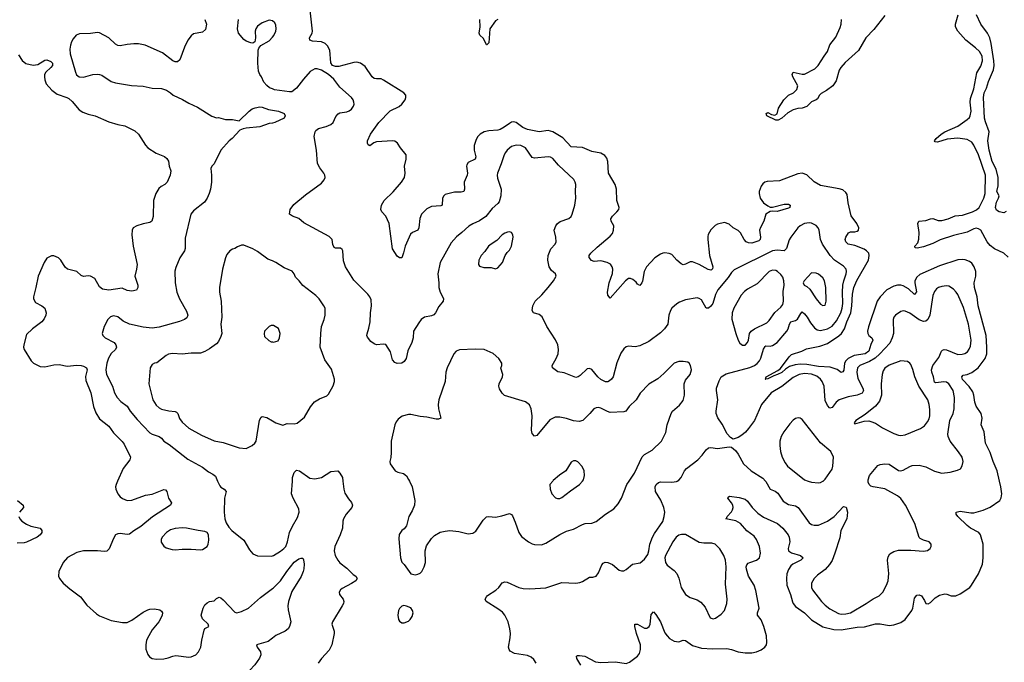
# Model space of a CAD drawing. Header units: inches. Extents: x 2057696 to 2160536, y 827480 to 1016834.
# Tile 393 of 422: x 2117791 to 2126395, y 988418 to 994029. Entities that reach past the tile are written whole.
import ezdxf

# ---------------------------------------------------------------- set-up
doc = ezdxf.new("R2010")
doc.units = ezdxf.units.IN
doc.header["$MEASUREMENT"] = 0
for name, color, linetype in [('C1918', 7, 'Continuous'), ('C1919', 7, 'Continuous'), ('C1928', 7, 'Continuous'), ('C1929', 7, 'Continuous')]:
    doc.layers.add(name, color=color, linetype=linetype)

msp = doc.modelspace()

# ---------------------------------------------------------------- linework, layer by layer
at = {"layer": 'C1918', "color": 5}
for points, elevation in [([(2118646.4, 990000), (2118633, 989970), (2118628.2, 989950), (2118632.4, 989930), (2118648.5, 989890), (2118670, 989863), (2118690, 989847), (2118730, 989830.3), (2118770, 989833.1), (2118890, 989878), (2118950, 989886), (2119050, 989925.5), (2119064.5, 989924.5), (2119078, 989910), (2119092.2, 989850), (2119118.4, 989810), (2119110.5, 989790), (2118952.2, 989687.8), (2118850, 989603), (2118790, 989566.6), (2118750, 989535.4), (2118730, 989533.5), (2118670, 989541.3), (2118650, 989539.7), (2118630, 989529.6), (2118610, 989498), (2118572.3, 989407.7), (2118552.6, 989387.4), (2118530, 989383.8), (2118470, 989390.7), (2118350, 989389.8), (2118290, 989375.3), (2118210, 989332.6), (2118172, 989288), (2118134.6, 989210), (2118131.4, 989170), (2118139.1, 989150), (2118170, 989109.1), (2118230, 989058), (2118323.8, 988990), (2118377.7, 988917.7), (2118461.8, 988841.8), (2118490, 988823.1), (2118590, 988782.3), (2118690, 988765.7), (2118730, 988765.7), (2118770, 988786.5), (2118870, 988856.9), (2118910, 988876.5), (2118930, 988882.3), (2118970, 988884.2), (2119015.4, 988875.4), (2119030, 988864), (2119038.4, 988850), (2119035.8, 988830), (2119020.3, 988790), (2119008.5, 988770), (2118950, 988702), (2118918.6, 988650), (2118900.7, 988610), (2118893.6, 988570), (2118893.8, 988533.8), (2118910, 988484.9), (2118926.7, 988466.7), (2118950, 988452), (2118986.4, 988446.4), (2119052, 988448), (2119090, 988456.5), (2119130, 988472.4), (2119155.9, 988475.9), (2119270, 988462.8), (2119290, 988464.9), (2119330, 988483.8), (2119353.6, 988510), (2119374, 988550), (2119381.7, 988610), (2119402, 988698), (2119410, 988712.2), (2119445.2, 988730), (2119436.9, 988750), (2119390, 988798.7), (2119377.7, 988830), (2119393.3, 988890), (2119410, 988920.5), (2119430, 988938), (2119450, 988947.7), (2119490, 988954), (2119510, 988974.8), (2119533.6, 988986.4), (2119550, 988981.6), (2119570, 988963.8), (2119670, 988855.5), (2119690, 988848.5), (2119730, 988860.3), (2119790, 988891.8), (2119895.3, 988984.7), (2120000, 989061.1)], 420), ([(2119521, 990000), (2119539.1, 989959.1), (2119548.2, 989948.2), (2119578.8, 989930), (2119594.9, 989910), (2119582, 989850), (2119578, 989730), (2119584.4, 989670), (2119595.6, 989635.6), (2119618.5, 989598.6), (2119645.5, 989570), (2119750, 989483), (2119799, 989399), (2119830, 989364.9), (2119870, 989346), (2119990, 989344.4), (2120000, 989347.4)], 440), ([(2117771.9, 989831.9), (2117823, 989790), (2117825.5, 989770), (2117790.5, 989730)], 380), ([(2117783.8, 989690), (2117793, 989670), (2117811.5, 989651.5), (2117850, 989625.2), (2117890, 989607.7), (2117970, 989590.3), (2117984.2, 989570), (2117983.6, 989550), (2117971.3, 989530), (2117944.9, 989510), (2117850, 989466.4), (2117830, 989461.2), (2117770, 989458.6)], 380), ([(2120000, 988628.6), (2119962, 988598), (2119860.7, 988570), (2119867, 988550), (2119896.1, 988510), (2119898.2, 988481.8), (2119885.6, 988454.4), (2119844.8, 988395.2), (2119802, 988350), (2119796.3, 988330), (2119808, 988290), (2119854.2, 988214.2), (2119874.8, 988190), (2119930, 988153.4), (2120000, 988121)], 420)]:
    msp.add_lwpolyline(points, dxfattribs=dict(at, elevation=elevation))
at = {"layer": 'C1918', "color": 5, "elevation": 440}
msp.add_lwpolyline([(2119210, 989592.4), (2119150, 989585.1), (2119110, 989573.3), (2119074.4, 989550), (2119035.3, 989510), (2119027.4, 989490), (2119026.5, 989466.5), (2119050, 989430.5), (2119070, 989418.4), (2119122.9, 989402.9), (2119150, 989400.4), (2119210, 989406.4), (2119290, 989406.4), (2119370, 989399.3), (2119390, 989403.8), (2119429.2, 989430), (2119438, 989450), (2119444.7, 989484.7), (2119442, 989530), (2119428.7, 989550), (2119410, 989561.2), (2119350, 989567.6), (2119250, 989589.7)], close=True, dxfattribs=at)
at = {"layer": 'C1919', "color": 5}
for points, elevation in [([(2119410.4, 994030), (2119423.1, 993990), (2119415.8, 993944.2), (2119390, 993920.7), (2119310, 993905.2), (2119290, 993889.2), (2119261.6, 993850), (2119230.4, 993790), (2119190, 993678), (2119170, 993662), (2119150, 993661.2), (2119130, 993669), (2119039.1, 993739.1), (2118886.9, 993806.9), (2118830, 993817.7), (2118790, 993819.1), (2118730, 993812.8), (2118670, 993799.5), (2118650, 993802), (2118630, 993814.5), (2118569.3, 993870), (2118490, 993915.1), (2118470, 993918), (2118410, 993909.5), (2118313.7, 993906.3), (2118285.8, 993894.2), (2118258, 993862), (2118243.9, 993836.1), (2118234.6, 993805.4), (2118229, 993771), (2118232.2, 993730), (2118277.7, 993570), (2118288.7, 993548.7), (2118310.2, 993530.2), (2118350, 993526.7), (2118430, 993549.2), (2118470, 993554), (2118490, 993551.6), (2118510, 993543.7), (2118590, 993490.4), (2118630, 993478.7), (2118767, 993453), (2118870, 993448.2), (2118950, 993430.4), (2119030, 993427.7), (2119072.8, 993412.8), (2119110.5, 993390.5), (2119131.3, 993370), (2119213.2, 993333.2), (2119270, 993298.8), (2119344.1, 993264.1), (2119470, 993186), (2119510, 993171), (2119530, 993174.8), (2119590, 993158), (2119650, 993158), (2119710, 993146), (2119795.3, 993230), (2119824, 993250), (2119850, 993260.5), (2119890, 993268), (2119910, 993265.5), (2119965.8, 993245.8), (2120000, 993239.5)], 440), ([(2120000, 994019.2), (2119999.6, 994019.6), (2119970, 994024.5), (2119910, 994001.3), (2119870, 993973.6), (2119854.4, 993950), (2119850.4, 993930), (2119850.5, 993869.5), (2119845.4, 993834.6), (2119830, 993824), (2119810, 993826), (2119770, 993842), (2119750, 993855.1), (2119703.6, 993910), (2119694.3, 993950), (2119702.6, 994030)], 440), ([(2120000, 993423.6), (2119974.5, 993434.5), (2119950, 993453.2), (2119924.2, 993484.2), (2119903.7, 993530), (2119889.6, 993550), (2119879.1, 993579.1), (2119871.8, 993650), (2119876, 993764), (2119880.2, 993779.8), (2119898, 993802), (2119970, 993844.6), (2120000, 993877.3)], 440), ([(2117781.5, 993721.5), (2117812, 993672), (2117846.3, 993646.3), (2117910, 993632.8), (2117950, 993638.8), (2118010, 993675.6), (2118030, 993679), (2118063.7, 993663.7), (2118078.7, 993650), (2118078.3, 993630), (2118063.6, 993610), (2118020.7, 993570), (2118009.4, 993550), (2118006.8, 993530), (2118010, 993502.8), (2118023.1, 993470), (2118072.5, 993412.5), (2118118.6, 993378.6), (2118202.8, 993350), (2118219.9, 993339.9), (2118250, 993313), (2118310, 993243), (2118342, 993222), (2118390, 993202.4), (2118450, 993188.2), (2118570, 993135.5), (2118650, 993112.7), (2118710, 993101.3), (2118797.5, 993057.5), (2118828.1, 993028.1), (2118890, 992934), (2118910, 992910.7), (2118984.2, 992864.2), (2119055.6, 992835.6), (2119078, 992818), (2119092, 992792), (2119097.6, 992750), (2119111.8, 992710), (2119107, 992670), (2119079.3, 992610), (2119060.7, 992590), (2119027.8, 992572.2), (2119006.3, 992553.7), (2118980.5, 992510), (2118961.6, 992450), (2118956.5, 992310), (2118946, 992270), (2118930, 992258), (2118870, 992247.1), (2118814.8, 992230), (2118784, 992210), (2118773, 992190), (2118772.4, 992150), (2118782, 992050), (2118816.5, 991890), (2118813.4, 991850), (2118796.4, 991790), (2118822.6, 991710), (2118824.9, 991690), (2118813.1, 991666.9), (2118770, 991659.7), (2118730, 991664), (2118685.8, 991685.8), (2118570, 991666.2), (2118514.8, 991674.8), (2118490, 991695.1), (2118449.4, 991770), (2118410, 991789.7), (2118390, 991793), (2118350, 991787.6), (2118330, 991796.3), (2118289.8, 991829.8), (2118210, 991851.6), (2118187.7, 991867.7), (2118150, 991929.5), (2118130, 991949.6), (2118090, 991965.7), (2118070, 991965.7), (2118030, 991947.8), (2118006.5, 991910), (2117951.5, 991788.5), (2117933.6, 991690), (2117912.2, 991610), (2117913.4, 991590), (2117930, 991559.5), (2117984, 991530), (2118010.4, 991510), (2118023.8, 991470), (2118020.4, 991450), (2118004.4, 991415.6), (2117984.9, 991390), (2117902, 991330), (2117850, 991279), (2117828, 991190), (2117826, 991170), (2117830.6, 991150), (2117890.5, 991050), (2117913.4, 991030), (2117970, 991001.1), (2118010, 990998.3), (2118090, 991016.5), (2118137.1, 991017.1), (2118204.8, 991004.8), (2118290, 991011.4), (2118328.9, 991008.9), (2118350, 991004.2), (2118375.5, 990990), (2118382.4, 990970), (2118367.1, 990912.9), (2118370, 990878), (2118412.7, 990770), (2118435.7, 990650), (2118455.4, 990595.4), (2118490, 990544.9), (2118570, 990478.4), (2118610, 990420.4), (2118687.1, 990347.1), (2118703.4, 990323.4), (2118759.3, 990210), (2118754.3, 990185.7), (2118695.5, 990110), (2118646.4, 990000)], 420), ([(2120000, 993126.1), (2119970, 993120.9), (2119890, 993094.5), (2119770, 993081.2), (2119744, 993076), (2119716.3, 993063.7), (2119648.5, 992991.5), (2119622, 992970), (2119550, 992889), (2119490.3, 992769.7), (2119470, 992748.7), (2119462, 992730), (2119468.2, 992670), (2119466.4, 992610), (2119458.4, 992550), (2119446, 992510), (2119428.2, 992470), (2119405.8, 992434.1), (2119310, 992359.5), (2119288.2, 992330), (2119238.7, 992121.3), (2119236.9, 992030), (2119230.2, 992009.8), (2119190.4, 991950), (2119155.1, 991864.9), (2119147.1, 991832.9), (2119148.5, 991730), (2119163.8, 991650), (2119188.2, 991590), (2119250, 991484), (2119259.5, 991450), (2119253.1, 991426.9), (2119230.3, 991409.7), (2119187.5, 991392.5), (2119010, 991344), (2118950, 991335.6), (2118870, 991343.5), (2118750, 991369.4), (2118697, 991397), (2118650, 991433.3), (2118610, 991442.8), (2118585.8, 991434.3), (2118560.2, 991410), (2118530.7, 991350), (2118511, 991290), (2118518, 991270), (2118538, 991250), (2118616.3, 991210), (2118630.3, 991190.3), (2118636.4, 991170), (2118628.4, 991150), (2118590, 991114.3), (2118566.1, 991073.9), (2118551.8, 991028.2), (2118544.8, 990970), (2118551, 990930), (2118602.4, 990830), (2118620.9, 990770), (2118641.7, 990730), (2118675.9, 990695.9), (2118730, 990653.7), (2118758, 990610), (2118818.6, 990538.6), (2118930, 990422.3), (2118950, 990408.9), (2119010.6, 990390), (2119030, 990374.9), (2119050.5, 990350), (2119098.2, 990318.2), (2119260.5, 990190), (2119390, 990122), (2119441.6, 990081.6), (2119480.5, 990060.5), (2119502.3, 990042.3), (2119521, 990000)], 440), ([(2120000, 991921.9), (2119958.9, 991938.9), (2119870, 992003.7), (2119830, 992026.6), (2119750, 992059.5), (2119730, 992059.5), (2119693.7, 992046.3), (2119670.5, 992029.5), (2119650, 992025.2), (2119626.8, 992010), (2119602.8, 991977.2), (2119590.6, 991950), (2119562.4, 991850), (2119537, 991690), (2119537.6, 991650), (2119551.7, 991570), (2119556.5, 991430), (2119549.2, 991369.2), (2119556.5, 991290), (2119550, 991261.2), (2119530, 991219.5), (2119510, 991197.6), (2119450, 991153.7), (2119410, 991131.1), (2119370, 991116.9), (2119290, 991118.3), (2119210, 991107.3), (2119126.1, 991113.9), (2119091.7, 991108.3), (2119070, 991097.6), (2118990, 991032.7), (2118970, 991029.2), (2118950, 991017.2), (2118930.7, 990990), (2118920.5, 990850), (2118955.8, 990710), (2118983.7, 990663.7), (2119010, 990638.4), (2119030, 990627), (2119093.7, 990613.7), (2119150, 990609), (2119162, 990602), (2119173.6, 990590), (2119187.3, 990547.3), (2119210, 990514), (2119270, 990462), (2119380.8, 990400.8), (2119490, 990352.2), (2119570, 990336.5), (2119710, 990290.3), (2119770, 990286), (2119823.7, 990310), (2119847, 990330), (2119858.7, 990350), (2119887.6, 990532.4), (2119902.3, 990557.7), (2119910, 990563), (2119950, 990555.3), (2120000, 990525.7)], 460), ([(2120000, 991359), (2119990, 991359), (2119970, 991349), (2119931.3, 991310), (2119926.4, 991286.4), (2119930, 991262), (2119967.5, 991227.5), (2119990, 991217.3), (2120000, 991215.4)], 480)]:
    msp.add_lwpolyline(points, dxfattribs=dict(at, elevation=elevation))
at = {"layer": 'C1928', "color": 5}
for points, elevation in [([(2120000, 989347.4), (2120010, 989350.4), (2120070, 989387.4), (2120098.9, 989410), (2120115.6, 989430), (2120132.8, 989470), (2120150, 989550.7), (2120174.1, 989605.9), (2120218, 989682), (2120234, 989730), (2120230, 989757.2), (2120179.6, 989850), (2120167.6, 989890), (2120173.9, 990000)], 440), ([(2120615.2, 990000), (2120623.1, 989930), (2120633.3, 989893.3), (2120664.4, 989844.4), (2120692.1, 989812.1), (2120700.5, 989790), (2120694.4, 989770), (2120643.7, 989710), (2120620.3, 989670), (2120614.9, 989650), (2120611.8, 989590), (2120591.6, 989530), (2120544.9, 989430), (2120539.6, 989390), (2120548.9, 989350), (2120570.3, 989310), (2120590, 989287.6), (2120650, 989239.5), (2120704.2, 989184.2), (2120727.3, 989170), (2120739.1, 989150), (2120727.3, 989130), (2120690, 989104.5), (2120610, 989062.7), (2120594.8, 989050), (2120582.8, 989030), (2120587.3, 989010), (2120618, 988970), (2120623.8, 988950), (2120619.5, 988930), (2120608.7, 988910), (2120523.8, 988770), (2120519.3, 988750), (2120540.5, 988690), (2120540.5, 988670), (2120518.4, 988570), (2120495.4, 988524.6), (2120427.3, 988450), (2120400.7, 988410)], 440), ([(2121196.8, 990000), (2121219.6, 989950), (2121244.9, 989830), (2121241.6, 989790), (2121219.9, 989740.1), (2121190.7, 989690), (2121170.8, 989610), (2121150, 989582), (2121130.9, 989569.1), (2121106.8, 989533.2), (2121103.5, 989496.5), (2121119.3, 989330), (2121130.7, 989290.7), (2121150.6, 989270.6), (2121210, 989191.3), (2121250, 989182.8), (2121270, 989186), (2121290, 989196), (2121304, 989210), (2121325.2, 989250), (2121336, 989290), (2121333.2, 989390), (2121346.6, 989433.4), (2121390, 989498), (2121415.5, 989524.5), (2121466.8, 989553.2), (2121510, 989564), (2121550, 989567.3), (2121630, 989559.1), (2121710, 989540.5), (2121750, 989544.9), (2121777.2, 989562.8), (2121839.8, 989660.2), (2121870, 989686.7), (2121890, 989690.4), (2121950, 989685.3), (2122004.2, 989695.8), (2122070, 989718.4), (2122088.8, 989708.8), (2122096.9, 989696.9), (2122122, 989642), (2122151.7, 989551.7), (2122176.3, 989516.3), (2122236.3, 989470), (2122270, 989452.2), (2122290, 989445.7), (2122350, 989444.2), (2122390, 989458), (2122510, 989533.7), (2122570, 989561.3), (2122630, 989581.3), (2122710, 989621.3), (2122731.2, 989628.8), (2122790, 989633.4), (2122830, 989646.7), (2122909.4, 989710), (2122982.9, 989757.1), (2123019.8, 989800.2), (2123049.7, 989850), (2123096.9, 989970), (2123116.5, 990000)], 460), ([(2122305.7, 988410), (2122283.5, 988443.5), (2122261.5, 988461.5), (2122230, 988476.9), (2122114.9, 988494.9), (2122076.1, 988516.1), (2122067, 988530), (2122063.6, 988550), (2122078.4, 988630), (2122079.6, 988670), (2122075.6, 988710), (2122059.6, 988770), (2122029.7, 988830), (2122010, 988855.1), (2121970, 988886), (2121867.9, 988947.9), (2121859, 988970), (2121869, 988990), (2121880.1, 988999.9), (2121952.3, 989047.7), (2121977, 989070), (2122007.8, 989112.2), (2122030, 989120.7), (2122050, 989118), (2122152.1, 989072.1), (2122190, 989062.4), (2122250, 989060.4), (2122390, 989067.7), (2122530, 989113.4), (2122650, 989107.7), (2122686.8, 989113.2), (2122710, 989122.8), (2122770, 989161), (2122798, 989162), (2122829.1, 989170.9), (2122850, 989198), (2122878, 989270), (2122890, 989284), (2122908, 989292), (2122930, 989290.4), (2122971.6, 989271.6), (2123030, 989223), (2123050, 989216.3), (2123070, 989217.3), (2123090, 989226.8), (2123144.8, 989275.2), (2123212.9, 989287.1), (2123250, 989319.1), (2123280.1, 989359.9), (2123289.7, 989390.3), (2123298.3, 989450), (2123321.1, 989510), (2123338.2, 989541.8), (2123411.5, 989648.5), (2123424, 989690), (2123428.3, 989730), (2123420.4, 989770), (2123392.5, 989832.5), (2123348, 989910), (2123342.9, 989950), (2123352.7, 989970), (2123373.1, 989986.9), (2123390, 989994), (2123490, 989990.5), (2123530, 989997.3), (2123535.1, 990000)], 440), ([(2122449.1, 990000), (2122424.7, 989970), (2122426, 989930), (2122441, 989890), (2122473.7, 989853.7), (2122490, 989847.3), (2122510, 989847.3), (2122530, 989857.3), (2122603.7, 989916.3), (2122683.7, 989970), (2122708.7, 990000)], 480), ([(2122693.8, 988393.8), (2122659.3, 988450), (2122655.3, 988470), (2122664.1, 988475.9), (2122682, 988478), (2122730, 988470.3), (2122823, 988423), (2122870, 988414.9), (2122998.2, 988421.8), (2123090, 988408.2), (2123120.9, 988419.1), (2123189.6, 988470), (2123206.4, 988493.6), (2123216.9, 988530), (2123214.5, 988570), (2123181.5, 988670), (2123165.7, 988730), (2123166.6, 988750), (2123190, 988750.3), (2123250, 988716.4), (2123270, 988715.5), (2123279.7, 988720.3), (2123291.1, 988728.9), (2123300.5, 988750), (2123310, 988836), (2123330, 988859.1), (2123350, 988836.3), (2123391.6, 988771.6), (2123430, 988676.3), (2123447.6, 988647.6), (2123470, 988624.2), (2123510, 988602.3), (2123550, 988597.3), (2123590, 988611.3), (2123610, 988608.1), (2123670, 988563), (2123750, 988542.2), (2123846.1, 988533.9), (2123970, 988538.2), (2124010, 988530.2), (2124070.8, 988510), (2124130, 988501.1), (2124190, 988501.6), (2124230.8, 988509.2), (2124270, 988527), (2124303.7, 988550), (2124316.3, 988570), (2124319.7, 988590), (2124315.7, 988650), (2124293.3, 988730), (2124270, 988787.6), (2124237.7, 988830), (2124238.7, 988850), (2124253.5, 988890), (2124225, 989045), (2124207.8, 989090), (2124160.8, 989170), (2124141.6, 989230), (2124139.8, 989250), (2124145.1, 989270), (2124157.7, 989282.3), (2124170, 989290.2), (2124230, 989308.9), (2124254.7, 989330), (2124264.8, 989370), (2124256.2, 989430), (2124230, 989489.6), (2124210, 989519.1), (2124145.3, 989565.3), (2124090, 989631.1), (2124050, 989654.4), (2123962, 989670), (2123967.3, 989672.7), (2123973.6, 989690), (2124010, 989730.4), (2124020.8, 989750), (2124025, 989770), (2124021.4, 989790), (2124010.8, 989810.8), (2123979.5, 989850), (2123980.7, 989859.3), (2123992.7, 989867.3), (2124077.2, 989857.2), (2124130, 989842.4), (2124150, 989825.5), (2124193.1, 989770), (2124239.8, 989719.8), (2124290, 989683.6), (2124412.4, 989630), (2124460.3, 989590), (2124507.6, 989530), (2124516.2, 989510), (2124520.7, 989470), (2124506.3, 989410), (2124508.7, 989390), (2124534.3, 989374.3), (2124614.8, 989350), (2124636.3, 989330), (2124615.5, 989310), (2124546.8, 989273.2), (2124530, 989258.7), (2124510, 989227), (2124494.7, 989190), (2124491.1, 989150), (2124494.3, 989090), (2124525.6, 989010), (2124544.3, 988944.3), (2124550.2, 988930), (2124570, 988906.3), (2124647.7, 988850), (2124710, 988787.2), (2124810, 988727.7), (2124904.7, 988704.7), (2124970, 988702.4), (2125110, 988723.2), (2125172.2, 988727.8), (2125270, 988754), (2125310, 988752.9), (2125390, 988739), (2125430, 988746.3), (2125490, 988764.4), (2125530, 988792.4), (2125586.6, 988870), (2125594.3, 988890), (2125610, 988978), (2125630, 989002.8), (2125650, 989006.8), (2125670, 988997.3), (2125698, 988958), (2125710, 988931.3), (2125730, 988926.8), (2125750, 988938.8), (2125790, 988980.4), (2125830, 989004.2), (2125876.2, 989016.2), (2125894.1, 989014.1), (2125930, 988999.5), (2125970, 988997.6), (2126010, 989015.8), (2126092.3, 989070), (2126109.4, 989090), (2126169.6, 989190.4), (2126204.2, 989275.8), (2126211.3, 989330), (2126209.7, 989450), (2126188, 989530), (2126173.3, 989550), (2126100.5, 989590), (2126070, 989612.3), (2125989.6, 989690), (2125975.1, 989710), (2125975.3, 989730), (2126010, 989737.4), (2126102.7, 989722.7), (2126130, 989722.9), (2126210, 989746.4), (2126270, 989773.4), (2126355.1, 989830), (2126367.3, 989852.7), (2126372.1, 989890), (2126365.6, 989950), (2126353.3, 990000)], 420), ([(2124307.5, 990000), (2124310, 989997.1), (2124350, 989930.5), (2124391.3, 989911.3), (2124414.5, 989894.5), (2124463.5, 989823.5), (2124510, 989796.9), (2124570, 989784), (2124593.7, 989770), (2124690, 989636.3), (2124710, 989620.5), (2124734.4, 989614.4), (2124770, 989616.5), (2124850, 989649), (2124908.4, 989690), (2124990, 989777.3), (2125012.1, 989772.1), (2125023.6, 989730), (2125017.6, 989670), (2124967.2, 989570), (2124956.7, 989503.3), (2124914.9, 989370), (2124890, 989307), (2124867.9, 989272.1), (2124830, 989228.3), (2124762, 989178), (2124732.2, 989150), (2124708.8, 989110), (2124708.8, 989070), (2124718.4, 989050), (2124797.3, 988950), (2124830, 988916.1), (2124870, 988884.7), (2124944.7, 988844.7), (2124970, 988839), (2125010, 988839.8), (2125050, 988851), (2125189.2, 988930.7), (2125250, 988972.9), (2125300.8, 988999.2), (2125334, 989030), (2125365.1, 989090), (2125379.3, 989130), (2125386.3, 989193.7), (2125373.8, 989310), (2125380.6, 989339.4), (2125395.9, 989364.1), (2125430, 989386.3), (2125470, 989396.5), (2125577.1, 989397.1), (2125690, 989387.3), (2125706, 989390), (2125724.7, 989395.3), (2125748, 989410), (2125755.3, 989430), (2125755.3, 989450), (2125738, 989470), (2125690, 989484), (2125659.3, 989499.3), (2125650, 989508.7), (2125611.6, 989630), (2125531.1, 989790), (2125490, 989848.4), (2125463, 989870), (2125350, 989932.4), (2125248.7, 989948.7), (2125230, 989956.2), (2125214.5, 989970), (2125205.6, 989990), (2125204.9, 990000)], 440), ([(2124680.8, 990000), (2124710, 989990.3), (2124770, 989984.4), (2124790, 989988.2), (2124810, 989998), (2124812.2, 990000)], 460), ([(2120000, 989061.1), (2120010, 989068.4), (2120070.7, 989130), (2120125.1, 989210), (2120190, 989291.8), (2120230, 989321.3), (2120250, 989327.3), (2120266, 989326), (2120272.7, 989312.7), (2120275.8, 989275.8), (2120273.5, 989233.5), (2120267.2, 989210), (2120250, 989167.3), (2120170, 989035.6), (2120139.6, 988950), (2120133.7, 988910), (2120136.5, 988876.5), (2120161.6, 988770), (2120150.3, 988729.7), (2120136.3, 988710), (2120110.7, 988690), (2120030, 988652.8), (2120000, 988628.6)], 420)]:
    msp.add_lwpolyline(points, dxfattribs=dict(at, elevation=elevation))
for points, elevation in [([(2123574.2, 989534.1), (2123550, 989526.6), (2123528.9, 989510), (2123498.3, 989470), (2123434.9, 989350), (2123428.2, 989330), (2123433, 989290), (2123450, 989264.9), (2123510, 989219.3), (2123532.3, 989192.3), (2123550, 989151), (2123570.3, 989070.3), (2123610, 989010.6), (2123650, 988983), (2123710, 988963), (2123743.4, 988943.4), (2123779.9, 988899.9), (2123824.9, 988804.9), (2123850, 988796.3), (2123870, 988802), (2123920.7, 988839.3), (2123949.6, 988870), (2123971.5, 988930), (2123973, 988970), (2123958.9, 989098.9), (2123963.8, 989250), (2123957.6, 989310), (2123944.8, 989350), (2123910, 989407.6), (2123869.3, 989450), (2123838.9, 989458.9), (2123770, 989457.3), (2123730, 989464.7), (2123610, 989532.6)], 440), ([(2121146.8, 988913.2), (2121130, 988909), (2121110, 988888.7), (2121102, 988870), (2121095.5, 988830), (2121100.7, 988790), (2121110, 988776), (2121130, 988762.8), (2121150, 988762.8), (2121190, 988776), (2121204, 988790), (2121221.5, 988818.5), (2121229.3, 988850), (2121223.7, 988870), (2121210, 988892.7), (2121170, 988909.3)], 460)]:
    msp.add_lwpolyline(points, close=True, dxfattribs=dict(at, elevation=elevation))
at = {"layer": 'C1929', "color": 5}
for points, elevation in [([(2126353.3, 990000), (2126331.2, 990090), (2126296.8, 990170), (2126272.7, 990250), (2126229.8, 990330), (2126217.6, 990430), (2126191.8, 990490), (2126201.3, 990550), (2126193.3, 990590), (2126150, 990653.2), (2126138.3, 990690), (2126129.8, 990750), (2126118.4, 990778.4), (2126086.4, 990826.4), (2126030, 990887.8), (2126022.4, 990910), (2126036.1, 990923.9), (2126070, 990929.4), (2126111.6, 990948.4), (2126166, 990990), (2126228.2, 991070), (2126241.9, 991110), (2126242.5, 991170), (2126235, 991270), (2126165.6, 991530), (2126158.5, 991610), (2126134.2, 991690), (2126132.5, 991730), (2126145.8, 991790), (2126145.1, 991830), (2126130.9, 991870), (2126110, 991902), (2126090, 991917.6), (2126052, 991932), (2126030, 991935), (2125990, 991931.6), (2125830, 991880.6), (2125657.5, 991802.5), (2125630, 991779.8), (2125613.7, 991750), (2125611.6, 991730), (2125626.7, 991653.3), (2125610.2, 991629.8), (2125558.9, 991678.9), (2125510, 991705.9), (2125490, 991710.5), (2125462.8, 991710), (2125430, 991702), (2125367.1, 991670), (2125310, 991609.8), (2125283.9, 991570), (2125207.7, 991347.7), (2125199.4, 991310), (2125201.5, 991290), (2125211.5, 991271.5), (2125237.6, 991250), (2125246, 991230), (2125227.5, 991192.5), (2125210, 991133.7), (2125179, 991110), (2125082.9, 991097.1), (2125029.2, 991070), (2125009.6, 991050.4), (2124998.4, 991030), (2124991.4, 990968.6), (2124984.9, 990955.1), (2124970, 990949.6), (2124934.7, 990974.7), (2124873.9, 990993.9), (2124770, 990999.9), (2124670, 991016.6), (2124610, 991019.5), (2124566, 991014), (2124519.3, 991000.7), (2124482.1, 990977.9), (2124450, 990949.2), (2124414.4, 990930), (2124379.9, 990920.1), (2124330, 990892.7), (2124306, 990890), (2124309.2, 990890.8), (2124312.7, 990910), (2124415.7, 990964.3), (2124437.9, 990982.1), (2124515.2, 991084.8), (2124535.3, 991104.7), (2124625.5, 991134.5), (2124666.4, 991153.6), (2124782.6, 991177.4), (2124850, 991202.6), (2124950, 991268.3), (2124973.1, 991290), (2124999.1, 991330), (2125018.2, 991390), (2125052.5, 991470), (2125061.6, 991530), (2125067.1, 991632.9), (2125080.1, 991690), (2125107.5, 991752.5), (2125206.8, 991930), (2125215.1, 991970), (2125210, 991991.3), (2125191.9, 992011.9), (2125170, 992026.2), (2125090, 992057.6), (2125030, 992067.4), (2125008.7, 992090), (2125005.3, 992110), (2125009.8, 992130.2), (2125033.1, 992166.9), (2125050, 992176.4), (2125090, 992175.2), (2125110, 992180.9), (2125120.5, 992190), (2125123.1, 992210), (2125106.3, 992250), (2125056.6, 992316.6), (2125029.7, 992430), (2125021.2, 992501.2), (2125010, 992521.2), (2124983.3, 992543.3), (2124953.1, 992553.1), (2124790, 992582), (2124733.9, 992613.9), (2124670, 992673), (2124630, 992689.7), (2124590, 992684.2), (2124430, 992622.8), (2124324.2, 992615.8), (2124301, 992610), (2124283.9, 992596.1), (2124270, 992574), (2124254, 992530), (2124252.2, 992510), (2124261.3, 992470), (2124290.4, 992430), (2124330, 992402), (2124350, 992392.2), (2124370, 992390.4), (2124470, 992419.1), (2124510, 992418.8), (2124524.7, 992410), (2124521, 992390), (2124510, 992382.7), (2124410, 992352.7), (2124370, 992357.2), (2124350, 992353.2), (2124310.6, 992330), (2124294.4, 992270), (2124264.7, 992215.3), (2124256.1, 992190), (2124263.5, 992130), (2124261.5, 992110), (2124250, 992097.7), (2124190, 992077.9), (2124160.7, 992080.7), (2124140.5, 992090), (2124120.5, 992110), (2124090, 992166.6), (2124070, 992189.5), (2124026.6, 992210), (2123990, 992244.5), (2123950, 992257.6), (2123890, 992244), (2123868.5, 992231.5), (2123830, 992193.3), (2123807.8, 992152.2), (2123805, 992135), (2123803.8, 992110), (2123819.3, 991970), (2123847.6, 991870), (2123845.5, 991854.5), (2123835.3, 991844.7), (2123830, 991842), (2123808, 991848), (2123730, 991891.2), (2123670, 991915.1), (2123650, 991915.6), (2123610, 991894), (2123590, 991889.6), (2123570, 991898.4), (2123532, 991930), (2123490, 991978), (2123467.2, 991987.2), (2123430, 991992), (2123410, 991989.4), (2123390, 991982.7), (2123340.7, 991950), (2123268.7, 991870), (2123247.7, 991830), (2123234.5, 991745.5), (2123228.7, 991731.3), (2123210, 991709.2), (2123190, 991719.3), (2123177.6, 991737.6), (2123150, 991760.5), (2123130, 991769.7), (2123110, 991768), (2123085.3, 991750), (2122950, 991597.2), (2122930, 991622), (2122928.3, 991648.3), (2122943.5, 991730), (2122971.4, 991811.4), (2122973, 991850), (2122967, 991870), (2122952.8, 991892.8), (2122924, 991910), (2122870, 991923.5), (2122810, 991917.6), (2122786.6, 991926.6), (2122767.2, 991952.8), (2122767, 991970), (2122780.7, 991990), (2122836.3, 992043.7), (2122950, 992138.7), (2122970, 992163), (2122979.7, 992190), (2122982.4, 992230), (2122959.5, 992270), (2122957, 992290), (2122970, 992313.4), (2123009.4, 992350), (2123027.2, 992372.8), (2123029.5, 992390), (2123009.5, 992450.5), (2123005.2, 992550), (2122993.2, 992590), (2122935.1, 992690), (2122929.7, 992790), (2122920.7, 992820.7), (2122903.3, 992843.3), (2122870, 992863), (2122790, 992876.4), (2122710, 992912.1), (2122610, 992919.7), (2122538.1, 992998.2), (2122450, 993051), (2122410, 993059.8), (2122330, 993051), (2122230, 993069.9), (2122188.8, 993088.8), (2122130, 993131.9), (2122110, 993137.2), (2122090, 993133.1), (2122070, 993122.4), (2122025.3, 993090), (2121990, 993070.9), (2121970, 993064.8), (2121890, 993058.7), (2121850, 993049.8), (2121814.4, 993030), (2121795.8, 993010), (2121778.7, 992981.3), (2121762.7, 992930), (2121763.2, 992890), (2121776.1, 992830), (2121772, 992810), (2121710, 992781.6), (2121698, 992762), (2121694.9, 992750), (2121704.9, 992690), (2121702.3, 992670), (2121673.8, 992610), (2121677.3, 992550), (2121671.2, 992528.8), (2121650, 992522.3), (2121590, 992521.8), (2121510, 992501), (2121496.5, 992490), (2121484.9, 992470), (2121482, 992410), (2121470, 992403.5), (2121390, 992398.7), (2121350, 992376.3), (2121325.1, 992354.9), (2121303.7, 992330), (2121286.9, 992293.1), (2121279.5, 992210), (2121270.5, 992190), (2121222.8, 992170), (2121205.1, 992154.9), (2121158.9, 992050), (2121146.2, 991993.8), (2121130.5, 991949.5), (2121110, 991949), (2121090, 991964), (2121050, 992029.2), (2121019.1, 992250), (2120991.9, 992311.9), (2120957, 992350), (2120947.5, 992372.5), (2120952, 992410), (2120975.1, 992450), (2121055.3, 992524.7), (2121128.6, 992610), (2121153.1, 992650), (2121159.7, 992690), (2121154.3, 992750), (2121169.5, 992810), (2121169.3, 992850), (2121118, 992910), (2121092.3, 992950), (2121070, 992967), (2121050, 992969.6), (2120910, 992962.6), (2120886.5, 992953.5), (2120850, 992927), (2120835.5, 992935.5), (2120829.7, 992949.7), (2120829.6, 992969.6), (2120856.8, 993030), (2120928.2, 993131.8), (2121027.9, 993232.1), (2121106.6, 993270), (2121129.6, 993290), (2121159.3, 993330), (2121166, 993350), (2121165.2, 993370), (2121149.2, 993390), (2120970, 993501.6), (2120950, 993511.5), (2120910, 993511.6), (2120890, 993516.2), (2120870, 993529.5), (2120810, 993619), (2120768.7, 993650), (2120737.4, 993657.4), (2120710, 993655.8), (2120581.4, 993618.6), (2120550, 993620.5), (2120525.3, 993630), (2120509, 993651), (2120502, 993762), (2120481, 993801), (2120459.5, 993819.5), (2120430, 993835.1), (2120350, 993840.5), (2120325.2, 993850), (2120323.7, 993870), (2120347, 993910), (2120349.5, 993930), (2120313.6, 994250)], 420), ([(2125350, 994064.2), (2125255.7, 993944.3), (2125184.4, 993870), (2125120.5, 993759.5), (2125004.9, 993655.1), (2124965.2, 993610), (2124952.7, 993587.3), (2124924.7, 993495.3), (2124896.4, 993450), (2124841.3, 993410), (2124796, 993384), (2124781.1, 993370), (2124761.1, 993338.9), (2124750, 993329.5), (2124710, 993312.3), (2124668.6, 993271.4), (2124630, 993256.2), (2124590, 993253.3), (2124550, 993242), (2124503.6, 993216.4), (2124450.3, 993170), (2124418.8, 993150), (2124399, 993150), (2124321.2, 993190), (2124315.3, 993210), (2124330, 993218.8), (2124362, 993202), (2124390, 993194.8), (2124410, 993206), (2124422.5, 993257.5), (2124469.7, 993330), (2124510, 993370.3), (2124553.2, 993390), (2124582, 993418), (2124589.6, 993450), (2124547.3, 993530), (2124540.9, 993550), (2124548.7, 993570), (2124630, 993551.7), (2124650, 993551.8), (2124740.3, 993599.7), (2124768.4, 993630), (2124819.7, 993710), (2124851.2, 993750), (2124869.7, 993810.3), (2124923.5, 993876.5), (2124960, 993960), (2124969.8, 993990), (2124972, 994030)], 380), ([(2126430, 991955.3), (2126390.9, 991990), (2126310, 992026.7), (2126270, 992056.1), (2126244.5, 992090), (2126190, 992189.8), (2126170, 992204), (2126150, 992208.5), (2126130, 992203.8), (2126070, 992174.9), (2125950, 992145), (2125834.2, 992105.9), (2125770, 992075.2), (2125690, 992045.5), (2125633.6, 992033.6), (2125617.2, 992037.2), (2125613.6, 992050), (2125638.2, 992081.8), (2125648.2, 992111.8), (2125650.9, 992170), (2125638.7, 992250), (2125649.3, 992270), (2125710, 992275.2), (2125750, 992291.2), (2125770, 992293.4), (2125816.7, 992276.7), (2125850, 992276.8), (2125903.6, 992290), (2125964.6, 992315.4), (2126030, 992322.2), (2126116.9, 992350), (2126151.9, 992368.1), (2126174.5, 992390), (2126216.2, 992470), (2126228.3, 992511.7), (2126229.3, 992670), (2126170.4, 992850), (2126130, 992932.1), (2126110, 992959.3), (2126070, 992981.3), (2125990, 992992.9), (2125895, 992985), (2125810, 992959.7), (2125790, 992963.7), (2125784.5, 992970), (2125799.7, 992990), (2125843.5, 993030), (2125875.8, 993050), (2125990, 993100.5), (2126070, 993156.2), (2126090, 993175.8), (2126097.1, 993190), (2126104, 993230), (2126097, 993310), (2126099.3, 993340.7), (2126130, 993425.5), (2126155.2, 993564.8), (2126190, 993622.4), (2126203.7, 993670), (2126200.7, 993710), (2126177.6, 993750), (2126143.8, 993783.8), (2126057.4, 993850), (2125988.4, 993930), (2125976, 993950), (2125968.7, 993970), (2125969.8, 993990), (2125991.3, 994070)], 380), ([(2126410, 992355.3), (2126390, 992342), (2126350, 992352), (2126325.6, 992365.6), (2126317.4, 992390), (2126325.2, 992434.8), (2126343.7, 992470), (2126349, 992490), (2126329.6, 992530), (2126342, 992578), (2126341.1, 992650), (2126323.8, 992723.8), (2126290, 992791.6), (2126261.1, 992890), (2126249.8, 992970), (2126262.4, 993050), (2126230, 993137), (2126222.5, 993170), (2126212.1, 993350), (2126218.4, 993390), (2126238.8, 993430), (2126257.5, 993490), (2126299.9, 993590), (2126305.4, 993630), (2126304.5, 993670), (2126281.4, 993821.4), (2126268.6, 993870), (2126247, 993910), (2126190, 993991.1), (2126150.6, 994070.6)], 360), ([(2120000, 993877.3), (2120011.6, 993890), (2120029.8, 993930), (2120032.1, 993950), (2120030, 993982), (2120020.5, 994000.5), (2120000, 994019.2)], 440), ([(2121970, 994029.3), (2121950, 994018), (2121899.1, 993950), (2121890, 993826), (2121874, 993810), (2121869.5, 993809.5), (2121843.7, 993863.7), (2121812.9, 993892.9), (2121806, 993910), (2121813.6, 993966.4), (2121811.6, 994030)], 380), ([(2125204.9, 990000), (2125204.2, 990010), (2125215.6, 990050), (2125290, 990134.9), (2125310, 990144.9), (2125350, 990151.8), (2125390, 990146.4), (2125471.7, 990091.7), (2125490, 990089.1), (2125510, 990094.3), (2125570, 990128.8), (2125590, 990134.9), (2125650, 990140.3), (2125710, 990124.4), (2125785.7, 990085.7), (2125850, 990070.3), (2125922.3, 990077.7), (2125984.7, 990095.3), (2126011.6, 990108.4), (2126027.7, 990132.3), (2126035.6, 990170), (2126026.3, 990210), (2125996, 990256), (2125920.8, 990350), (2125903.1, 990390), (2125902.5, 990410), (2125920.3, 990530), (2125947.3, 990590), (2125958, 990630), (2125960.8, 990730), (2125948.7, 990790), (2125910.9, 990850), (2125890, 990864.2), (2125866.1, 990866.1), (2125797.5, 990857.5), (2125783.7, 990863.7), (2125776.3, 990910), (2125760.5, 990950), (2125757.5, 990970), (2125769.9, 991010.1), (2125821.7, 991078.3), (2125846.3, 991133.7), (2125855.9, 991144.1), (2125870, 991150.2), (2125890, 991146.2), (2125990, 991105.2), (2126027.6, 991107.6), (2126050, 991114.9), (2126072.4, 991130), (2126089.1, 991150.9), (2126100.8, 991179.2), (2126105.8, 991230), (2126081.2, 991370), (2126037.1, 991517.1), (2125988.1, 991628.1), (2125974.3, 991650), (2125950, 991676.3), (2125910, 991701), (2125890, 991703.9), (2125850, 991699.2), (2125820.7, 991690), (2125801.5, 991678.5), (2125784, 991656), (2125770, 991619.3), (2125743, 991450), (2125727.8, 991412.2), (2125710, 991395.9), (2125690, 991393.4), (2125650, 991406.8), (2125570, 991467.3), (2125530, 991484), (2125510, 991486.3), (2125490, 991481.3), (2125444.4, 991450), (2125430.4, 991430), (2125424.2, 991410), (2125425.2, 991290), (2125416, 991250), (2125395, 991205), (2125307.3, 991110), (2125266.2, 991073.8), (2125217.2, 991042.8), (2125133.8, 991010), (2125112.9, 990990), (2125107.5, 990950), (2125114.7, 990894.7), (2125159.3, 990810), (2125164.9, 990790), (2125152.4, 990767.6), (2125109.6, 990750.4), (2125030, 990734.3), (2124950.7, 990709.3), (2124925.4, 990690), (2124890, 990643), (2124870, 990635.6), (2124850, 990658.7), (2124830, 990704.5), (2124821.2, 990830), (2124804.1, 990870), (2124789.9, 990890), (2124756.1, 990916.1), (2124710, 990933.5), (2124650, 990939.9), (2124601.1, 990930), (2124550, 990904.7), (2124450, 990824.6), (2124358.3, 990770), (2124274.3, 990670), (2124211.5, 990530), (2124159.8, 990460.2), (2124132.5, 990427.5), (2124100.4, 990399.6), (2124070, 990379.7), (2124027, 990367), (2124001.3, 990381.3), (2123973.2, 990413.2), (2123930, 990496.2), (2123892.7, 990552.7), (2123878.3, 990590), (2123876.4, 990610), (2123891.3, 990710), (2123878.7, 990790), (2123880.3, 990810), (2123903.3, 990876.7), (2123921, 990910), (2123963.5, 990936.5), (2124170, 990993.2), (2124211.1, 991010), (2124234.6, 991025.4), (2124256.2, 991050), (2124267.8, 991072.2), (2124290, 991150.6), (2124304.1, 991175.9), (2124310, 991181.1), (2124350, 991177.6), (2124370, 991182.6), (2124409.9, 991210.1), (2124493.6, 991310), (2124505.3, 991330), (2124516.5, 991370), (2124529.8, 991390), (2124570, 991402.6), (2124586.7, 991413.2), (2124615.9, 991464.1), (2124630, 991478), (2124650, 991461.8), (2124673.5, 991430), (2124700.8, 991380.8), (2124736.8, 991336.8), (2124759.8, 991319.8), (2124790, 991314.2), (2124850, 991329.4), (2124890, 991352.7), (2124930, 991399.7), (2124966.7, 991470), (2124978.5, 991510), (2124984, 991550), (2124980.7, 991650), (2124984.9, 991710), (2124992.6, 991747.4), (2125014, 991810), (2125016.3, 991830), (2125012.2, 991850), (2124990, 991877.4), (2124909.7, 991930), (2124871.9, 991970), (2124805.7, 992070), (2124789.7, 992110), (2124778.3, 992190), (2124768, 992210), (2124750, 992231.2), (2124710, 992252.4), (2124690, 992256), (2124647.7, 992250), (2124610.5, 992230), (2124590.4, 992210), (2124529.4, 992130.6), (2124514.6, 992105.4), (2124491.9, 992030), (2124470.9, 992009.1), (2124410, 992015.8), (2124370, 992009.8), (2124034.2, 991845.8), (2124010, 991821.3), (2123981.3, 991778.7), (2123892.2, 991670), (2123871.9, 991630), (2123848.3, 991550), (2123830, 991526), (2123810, 991509.7), (2123790, 991509.6), (2123750, 991581.5), (2123730, 991595.3), (2123710, 991599.8), (2123610, 991581.7), (2123556.9, 991563.1), (2123532, 991548), (2123490.4, 991510), (2123477.4, 991490), (2123462.7, 991450), (2123453.4, 991370), (2123426.4, 991330), (2123390, 991293.6), (2123290, 991219.7), (2123210, 991179.6), (2123170, 991171.6), (2123110, 991178), (2123090, 991172.7), (2123070, 991156), (2123043.4, 991116.6), (2123010, 991033.2), (2122977.6, 990910), (2122963.8, 990890), (2122945.5, 990874.5), (2122930, 990867.7), (2122910, 990868.1), (2122870, 990886), (2122843.1, 990910), (2122790, 990974.5), (2122770, 990984.5), (2122750, 990979.5), (2122690, 990922.9), (2122670, 990909.6), (2122650, 990905.1), (2122550, 990945.1), (2122494.8, 990954.8), (2122446, 990990), (2122443.7, 991010), (2122478.9, 991070), (2122496.3, 991110), (2122500.7, 991150), (2122492.3, 991190), (2122473.4, 991233.4), (2122398, 991350), (2122355.5, 991435.5), (2122330, 991454), (2122282, 991470), (2122269, 991490), (2122275.1, 991530), (2122296.2, 991570), (2122354.1, 991625.9), (2122409.7, 991690), (2122456.9, 991750), (2122478, 991790), (2122472.3, 991810), (2122438.2, 991838.2), (2122417.7, 991870), (2122407.1, 991930), (2122409.8, 991970.2), (2122432.6, 992027.4), (2122469.5, 992070), (2122478.4, 992090), (2122476.2, 992130), (2122461.6, 992190), (2122475.1, 992230), (2122491.8, 992250), (2122514.1, 992265.9), (2122590, 992291.8), (2122610.7, 992309.3), (2122619.8, 992330), (2122642.5, 992410), (2122651.8, 992470), (2122646.9, 992530), (2122649.7, 992590), (2122645.4, 992610), (2122632.2, 992632.2), (2122499.1, 992759.1), (2122450, 992816.9), (2122430, 992828.4), (2122410, 992832.3), (2122290, 992820.9), (2122270, 992826), (2122209.8, 992909.8), (2122170, 992931), (2122130, 992933.7), (2122090, 992920.5), (2122052.2, 992890), (2122036.5, 992870), (2122024.2, 992850), (2121999.2, 992770), (2121966.8, 992690), (2121963.2, 992670), (2121965.7, 992645.7), (2121999.5, 992550), (2121996, 992490), (2121980.2, 992439.8), (2121970, 992423.6), (2121920.5, 992379.5), (2121864.9, 992310), (2121810, 992272.4), (2121750, 992246.2), (2121715.4, 992224.6), (2121655.8, 992170), (2121607.1, 992132.9), (2121560.8, 992079.2), (2121465.8, 991910), (2121444, 991810), (2121453.1, 991730), (2121453.1, 991690), (2121464.9, 991650), (2121490, 991604.7), (2121494.4, 991590), (2121490.4, 991570), (2121454.7, 991525.3), (2121426, 991470), (2121410, 991452), (2121390, 991442.9), (2121330, 991431.8), (2121300.7, 991410), (2121278.4, 991381.6), (2121233, 991310), (2121230.4, 991250), (2121217.1, 991210), (2121182.8, 991137.2), (2121167.3, 991070), (2121150, 991044), (2121130.5, 991029.5), (2121090, 991027), (2121070, 991036), (2121050, 991059), (2121031.8, 991130), (2120991.3, 991191.3), (2120970, 991194.5), (2120909.6, 991189.6), (2120890, 991198), (2120860.1, 991220.1), (2120830, 991255.3), (2120823.7, 991270), (2120826.6, 991286.6), (2120843.5, 991336.5), (2120854.3, 991390), (2120857.4, 991470), (2120865.1, 991530), (2120861.5, 991581.4), (2120849.6, 991610), (2120833, 991633), (2120710, 991755.1), (2120638.4, 991870), (2120622, 991922), (2120614.5, 992010), (2120610, 992022), (2120593.8, 992033.8), (2120550, 992032.7), (2120540.5, 992040.5), (2120526.6, 992066.6), (2120520.7, 992110), (2120497, 992137), (2120275.2, 992255.2), (2120230, 992294), (2120174, 992314), (2120149.2, 992330), (2120155.1, 992370), (2120185.9, 992414.1), (2120290, 992500.7), (2120430, 992602.8), (2120453.2, 992630), (2120461.2, 992650), (2120459, 992670), (2120449.3, 992690), (2120414.3, 992734.3), (2120394.3, 992774.3), (2120383.5, 992890), (2120364.7, 993010), (2120372, 993050), (2120379.1, 993060.9), (2120402, 993078), (2120470, 993096.4), (2120510, 993113), (2120529.4, 993130), (2120555.2, 993184.8), (2120573.7, 993206.3), (2120590, 993215.8), (2120650, 993225.3), (2120670, 993234), (2120691.9, 993248.1), (2120707.3, 993272.7), (2120712.8, 993290), (2120711.3, 993310), (2120704, 993330), (2120689.7, 993350), (2120590, 993440.4), (2120536.2, 993510), (2120489.8, 993550), (2120430, 993587.2), (2120390, 993600.4), (2120370, 993599.7), (2120330, 993575.8), (2120271.6, 993510), (2120210, 993429.4), (2120170, 993399.5), (2120150, 993398.4), (2120016.6, 993416.6), (2120000, 993423.6)], 440), ([(2120000, 993239.5), (2120052, 993230), (2120102, 993210), (2120111.3, 993190), (2120102, 993170), (2120022, 993130), (2120000, 993126.1)], 440), ([(2120000, 990525.7), (2120030, 990508), (2120090, 990488), (2120130, 990501.6), (2120190, 990500.3), (2120214.5, 990505.5), (2120280.8, 990559.2), (2120332.3, 990647.7), (2120366.6, 990693.4), (2120410, 990719.1), (2120474.8, 990745.2), (2120490, 990758), (2120529.5, 990830.5), (2120540.9, 990870), (2120540.9, 990890), (2120517.4, 990977.4), (2120457.7, 991057.7), (2120415.8, 991170), (2120421.5, 991290), (2120429.7, 991350), (2120452, 991410), (2120460.9, 991450), (2120459.5, 991510), (2120449.4, 991530), (2120407, 991590), (2120379.8, 991619.8), (2120266.9, 991706.9), (2120234, 991750), (2120200.7, 991780.7), (2120189.6, 991810), (2120172.1, 991832.1), (2120102.3, 991862.3), (2120029.7, 991909.7), (2120000, 991921.9)], 460), ([(2120000, 991215.4), (2120010, 991213.4), (2120050, 991226), (2120062, 991250), (2120066.6, 991290), (2120051.7, 991331.7), (2120010, 991359), (2120000, 991359)], 480), ([(2123116.5, 990000), (2123162.3, 990070), (2123230, 990210.7), (2123250, 990233.4), (2123317, 990270), (2123398.7, 990350), (2123436.6, 990423.4), (2123450, 990491.3), (2123482.7, 990590), (2123496, 990610), (2123557.1, 990662.9), (2123590, 990702.8), (2123599.7, 990750), (2123598, 990850), (2123610, 990881), (2123649.2, 990930), (2123661.2, 990970), (2123653.2, 991010), (2123642, 991030), (2123630, 991039), (2123590, 991045.2), (2123550, 991044), (2123510, 991029), (2123420.3, 990939.7), (2123366, 990894), (2123290, 990847), (2123212.5, 990767.5), (2123178, 990710), (2123115.5, 990650), (2123088.4, 990611.6), (2123070, 990604.5), (2122950, 990598), (2122926.2, 990606.2), (2122870, 990637), (2122850, 990642), (2122830, 990640.9), (2122808.7, 990631.3), (2122773.4, 990590), (2122710.7, 990530), (2122679.6, 990520.4), (2122630, 990525.4), (2122570, 990546.6), (2122510, 990558.3), (2122470, 990558.3), (2122425, 990535), (2122310, 990398.4), (2122290, 990392), (2122270, 990416), (2122263.4, 990443.4), (2122269.9, 990570), (2122261.1, 990630), (2122245.8, 990665.8), (2122210, 990692.2), (2122028.7, 990748.7), (2122007.5, 990767.5), (2121984.6, 990804.6), (2121976.9, 990830), (2121981.6, 990850), (2122009.5, 990910), (2122011.6, 990930), (2121995.3, 990984.7), (2122004, 991010), (2122004, 991030), (2121977.2, 991070), (2121930, 991112.7), (2121850, 991149.3), (2121772.5, 991152.5), (2121633.7, 991146.3), (2121604.7, 991135.3), (2121584.9, 991110), (2121525.5, 990990), (2121514.9, 990950), (2121510.4, 990870), (2121453.7, 990710), (2121448.9, 990670), (2121451.8, 990630), (2121470.3, 990549.7), (2121450, 990540.5), (2121430, 990541), (2121350, 990556.8), (2121290, 990563.1), (2121210, 990582.4), (2121190, 990581.6), (2121134.2, 990565.8), (2121099.3, 990540.7), (2121082.4, 990517.6), (2121070.6, 990490), (2121036.4, 990350), (2121038.4, 990250), (2121034.2, 990205.8), (2121024.9, 990170), (2121027.3, 990150), (2121071, 990090), (2121096.7, 990076.7), (2121145.7, 990065.7), (2121170, 990047.3), (2121190, 990014.8), (2121196.8, 990000)], 460), ([(2124812.2, 990000), (2124830, 990016.3), (2124890, 990102.8), (2124896.9, 990130), (2124903.7, 990210), (2124877.7, 990257.7), (2124790, 990332.8), (2124630, 990538), (2124610, 990549.4), (2124592.9, 990552.9), (2124570, 990546), (2124550, 990533.2), (2124520.8, 990499.2), (2124468.5, 990431.5), (2124444.9, 990390), (2124434, 990350), (2124432.3, 990310), (2124439, 990259), (2124452.4, 990210), (2124478.7, 990158.7), (2124501.5, 990130), (2124650, 990010.2), (2124680.8, 990000)], 460), ([(2123535.1, 990000), (2123550, 990007.7), (2123570, 990030.8), (2123600.7, 990090), (2123617, 990110), (2123715.8, 990184.2), (2123754.3, 990225.7), (2123790, 990274), (2123810, 990290.6), (2123830, 990293), (2123890, 990286), (2123990, 990299.1), (2124010, 990294.8), (2124046.7, 990266.7), (2124070, 990234.8), (2124117.3, 990150), (2124183, 990090), (2124285.5, 990025.5), (2124307.5, 990000)], 440), ([(2122708.7, 990000), (2122717, 990010), (2122726.6, 990050), (2122722.7, 990090), (2122707.2, 990127.2), (2122669.4, 990169.4), (2122650, 990176), (2122630, 990176), (2122610, 990165.2), (2122562.8, 990090), (2122507.1, 990052.9), (2122454, 990006), (2122449.1, 990000)], 480), ([(2120173.9, 990000), (2120175.6, 990030), (2120190, 990076), (2120210, 990094), (2120236, 990090), (2120325.5, 990025.5), (2120370, 990019.3), (2120427.7, 990032.3), (2120510, 990083.8), (2120570, 990090.4), (2120590.2, 990070.2), (2120611.8, 990030), (2120615.2, 990000)], 440)]:
    msp.add_lwpolyline(points, dxfattribs=dict(at, elevation=elevation))
at = {"layer": 'C1929', "color": 5, "elevation": 460}
for points in [[(2122070, 992175.8), (2122054.5, 992174.5), (2122030, 992164.2), (2122008, 992150), (2121959.6, 992100.4), (2121910, 992069.4), (2121888, 992050), (2121855.8, 992004.2), (2121824, 991970), (2121802.8, 991930), (2121801, 991890), (2121810, 991878), (2121846, 991866), (2121910, 991866), (2121950, 991852), (2121970, 991862), (2122009, 991910), (2122033.2, 991970), (2122050, 991996), (2122070, 992016), (2122089.3, 992050), (2122102.6, 992130), (2122100.5, 992150), (2122089, 992170)], [(2124370, 991842.5), (2124339.5, 991830), (2124236.6, 991723.4), (2124150, 991676), (2124123.4, 991656.6), (2124096.7, 991623.3), (2124032.4, 991510), (2124017.3, 991470), (2124015.1, 991415.1), (2124049, 991289), (2124070.3, 991230), (2124084.7, 991204.7), (2124107, 991187), (2124130, 991187.4), (2124151.2, 991210), (2124159.1, 991230), (2124169.8, 991290), (2124183.1, 991310), (2124211.7, 991328.3), (2124319.3, 991380.7), (2124339, 991401), (2124388.7, 991471.3), (2124442, 991518), (2124458.7, 991541.3), (2124464.8, 991570), (2124463.8, 991656.2), (2124470.9, 991710.9), (2124468.3, 991750), (2124459.5, 991779.5), (2124443.6, 991803.6), (2124413.3, 991830), (2124397.4, 991837.4)], [(2124710, 991818), (2124644.7, 991750), (2124638, 991730), (2124644.7, 991710), (2124670, 991698), (2124694.4, 991674.4), (2124750.5, 991590), (2124790, 991544.9), (2124810, 991534), (2124830, 991536), (2124839.5, 991570), (2124834.5, 991690), (2124823.6, 991750), (2124810, 991775.1), (2124770, 991806.6), (2124750, 991815.1)], [(2125490, 991049.7), (2125390, 991011.6), (2125350, 990984.7), (2125336.6, 990963.4), (2125326.4, 990930), (2125320.2, 990850), (2125322, 990750), (2125303.1, 990696.9), (2125270, 990655.1), (2125178.9, 990581.1), (2125098.8, 990530), (2125082.8, 990510), (2125090, 990501), (2125170, 990523.8), (2125210, 990526), (2125230, 990521.6), (2125270, 990505.3), (2125330, 990466), (2125430, 990416.1), (2125470, 990401.3), (2125490, 990398.6), (2125530, 990404), (2125661.5, 990458.5), (2125697, 990483), (2125723.4, 990516.6), (2125737.1, 990542.9), (2125742.9, 990570), (2125743.9, 990623.9), (2125738.8, 990670), (2125727.4, 990710), (2125648, 990830), (2125613.6, 990910), (2125595.8, 990975.8), (2125577.5, 991017.5), (2125569.7, 991029.7), (2125550, 991042.9)]]:
    msp.add_lwpolyline(points, close=True, dxfattribs=at)

doc.saveas('drawing.dxf')
